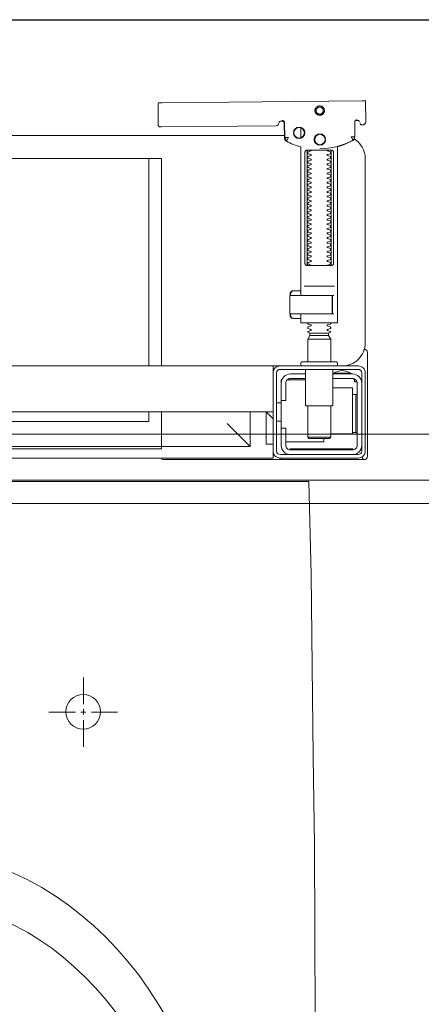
# Model space of a CAD drawing. Header units: millimetres. Extents: x 23192 to 177760, y -399809 to -79279.
# Tile 511 of 656: x 73071 to 73088, y -197926 to -197884. Entities that reach past the tile are written whole.
import ezdxf

# ---------------------------------------------------------------- set-up
doc = ezdxf.new("R2010")
doc.units = ezdxf.units.MM
doc.layers.get('0').update_dxf_attribs({"lineweight": 0})
for name, color, linetype, lineweight in [('!! 0_ Istn-sciany', 3, 'Continuous', 30), ('!! 2 ZABUDOWA GK-MDF', 54, 'Continuous', 13), ('!! 2_wypos-sanitarne', 240, 'Continuous', 9)]:
    doc.layers.add(name, color=color, linetype=linetype, lineweight=lineweight)
doc.layers.add('!!_@ wypos sanit nd', color=7, linetype='Continuous', lineweight=0, plot=False)
doc.layers.add('Powierzchnia', color=140, linetype='Continuous', lineweight=5, plot=False)

# ---------------------------------------------------------------- blocks, each defined once
blk = doc.blocks.new('A$Cff2eaf8b')
for points in [[(0.16424, 0.07378), (0.16327, 0.07377), (0.16304, 0.07374), (0.16282, 0.07366), (0.16262, 0.07353), (0.16265, 0.07357), (0.16258, 0.07337), (0.16257, 0.07317, -0.157432), (0.16238, 0.07258), (0.1621, 0.07218, -0.241147), (0.16129, 0.07175), (0.1115, 0.07128), (0.11133, 0.07127), (0.11119, 0.07127), (0.11107, 0.07127), (0.11094, 0.07128), (0.11078, 0.0713), (0.11062, 0.07135), (0.11047, 0.07143), (0.11033, 0.07153), (0.11022, 0.07165), (0.11012, 0.07179), (0.11005, 0.07194), (0.11001, 0.0721), (0.10999, 0.07227), (0.10995, 0.08127), (0.11022, 0.08166)], [(0.19647, 0.0744), (0.19626, 0.07438), (0.19604, 0.0743), (0.19585, 0.07417), (0.19566, 0.07396, 0.132231), (0.19551, 0.07346), (0.19546, 0.06691)], [(0.19768, 0.0731, 0.415336), (0.19869, 0.07211)], [(0.19885, 0.07212), (0.19898, 0.07212), (0.19912, 0.07213), (0.19927, 0.07216), (0.1994, 0.07222), (0.19953, 0.07229), (0.19965, 0.07238), (0.19975, 0.07248), (0.20007, 0.07294, 0.158481), (0.20025, 0.07353)], [(0.18031, 0.06175, 0.125713), (0.19466, 0.06556, 0.121439), (0.19519, 0.06605, -0.262119), (0.2, 0.0575), (0.2, -0.0225, -0.414214), (0.19, -0.0325), (0.18751, -0.0325, 0.405519), (0.188, -0.032), (0.188, -0.0313, 0.414214), (0.1875, -0.0308), (0.1725, -0.0308, 0.414214), (0.172, -0.0313), (0.172, -0.032, 0.405519), (0.17249, -0.0325, 0.001664), (0.15993, -0.0325)], [(0.172, -0.00986), (0.172, -0.01366, 0.414214), (0.1722, -0.01386), (0.18462, -0.01386), (0.1878, -0.01386, 0.414214), (0.188, -0.01366), (0.188, 0.06267), (0.18885, 0.06292), (0.18969, 0.06319), (0.19052, 0.0635), (0.19134, 0.06382), (0.19215, 0.06417), (0.19295, 0.06454), (0.19374, 0.06494), (0.19456, 0.06538), (0.19464, 0.06544), (0.19473, 0.0655), (0.19481, 0.06557), (0.19488, 0.06564), (0.19495, 0.06572), (0.19502, 0.06581)], [(0.17647, 0.01114, 0.182836), (0.17636, 0.01123), (0.17515, 0.01163, 0.050055), (0.175, 0.0119), (0.175, 0.01218, 0.050055), (0.17515, 0.01244), (0.17636, 0.01285, 0.719897), (0.17636, 0.01323), (0.17515, 0.01363, 0.050055), (0.175, 0.0139), (0.175, 0.01418, 0.050055), (0.17515, 0.01444), (0.17636, 0.01485, 0.719897), (0.17636, 0.01523), (0.17515, 0.01563, 0.050055), (0.175, 0.0159), (0.175, 0.01618, 0.050055), (0.17515, 0.01644), (0.17636, 0.01685, 0.719897), (0.17636, 0.01723), (0.17515, 0.01763, 0.050055), (0.175, 0.0179), (0.175, 0.01818, 0.050055), (0.17515, 0.01844), (0.17636, 0.01885, 0.719897), (0.17636, 0.01923), (0.17515, 0.01963, 0.050055), (0.175, 0.0199), (0.175, 0.02018, 0.050055), (0.17515, 0.02044), (0.17636, 0.02085, 0.719897), (0.17636, 0.02123), (0.17515, 0.02163, 0.050055), (0.175, 0.0219), (0.175, 0.02218, 0.050055), (0.17515, 0.02244), (0.17636, 0.02285, 0.719897), (0.17636, 0.02323), (0.17515, 0.02363, 0.050055), (0.175, 0.0239), (0.175, 0.02418, 0.050055), (0.17515, 0.02444), (0.17636, 0.02485, 0.719897), (0.17636, 0.02523), (0.17515, 0.02563, 0.050055), (0.175, 0.0259), (0.175, 0.02618, 0.050055), (0.17515, 0.02644), (0.17636, 0.02685, 0.719897), (0.17636, 0.02723), (0.17515, 0.02763, 0.050055), (0.175, 0.0279), (0.175, 0.02818, 0.050055), (0.17515, 0.02844), (0.17636, 0.02885, 0.719897), (0.17636, 0.02923), (0.17515, 0.02963, 0.050055), (0.175, 0.0299), (0.175, 0.03018, 0.050055), (0.17515, 0.03044), (0.17636, 0.03085, 0.719897), (0.17636, 0.03123), (0.17515, 0.03163, 0.050055), (0.175, 0.0319), (0.175, 0.03218, 0.050055), (0.17515, 0.03244), (0.17636, 0.03285, 0.719897), (0.17636, 0.03323), (0.17515, 0.03363, 0.050055), (0.175, 0.0339), (0.175, 0.03418, 0.050055), (0.17515, 0.03444), (0.17636, 0.03485, 0.719897), (0.17636, 0.03523), (0.17515, 0.03563, 0.050055), (0.175, 0.0359), (0.175, 0.03618, 0.050055), (0.17515, 0.03644), (0.17636, 0.03685, 0.719897), (0.17636, 0.03723), (0.17515, 0.03763, 0.050055), (0.175, 0.0379), (0.175, 0.03818, 0.050055), (0.17515, 0.03844), (0.17636, 0.03885, 0.719897), (0.17636, 0.03923), (0.17515, 0.03963, 0.050055), (0.175, 0.0399), (0.175, 0.04018, 0.050055), (0.17515, 0.04044), (0.17636, 0.04085, 0.719897), (0.17636, 0.04123), (0.17515, 0.04163, 0.050055), (0.175, 0.0419), (0.175, 0.04218, 0.050055), (0.17515, 0.04244), (0.17636, 0.04285, 0.719897), (0.17636, 0.04323), (0.17515, 0.04363, 0.050055), (0.175, 0.0439), (0.175, 0.04418, 0.050055), (0.17515, 0.04444), (0.17636, 0.04485, 0.719897), (0.17636, 0.04523), (0.17515, 0.04563, 0.050055), (0.175, 0.0459), (0.175, 0.04618, 0.050055), (0.17515, 0.04644), (0.17636, 0.04685, 0.719897), (0.17636, 0.04723), (0.17515, 0.04763, 0.050055), (0.175, 0.0479), (0.175, 0.04818, 0.050055), (0.17515, 0.04844), (0.17636, 0.04885, 0.719897), (0.17636, 0.04923), (0.17515, 0.04963, 0.050055), (0.175, 0.0499), (0.175, 0.05018, 0.050055), (0.17515, 0.05044), (0.17636, 0.05085, 0.719897), (0.17636, 0.05123), (0.17515, 0.05163, 0.050055), (0.175, 0.0519), (0.175, 0.05218, 0.050055), (0.17515, 0.05244), (0.17636, 0.05285, 0.719897), (0.17636, 0.05323), (0.17515, 0.05363, 0.050055), (0.175, 0.0539), (0.175, 0.05418, 0.050055), (0.17515, 0.05444), (0.17636, 0.05485, 0.719897), (0.17636, 0.05523), (0.17515, 0.05563, 0.050055), (0.175, 0.0559), (0.175, 0.05618, 0.050055), (0.17515, 0.05644), (0.17636, 0.05685, 0.719897), (0.17636, 0.05723), (0.17515, 0.05763, 0.050055), (0.175, 0.0579), (0.175, 0.05818, 0.050055), (0.17515, 0.05844), (0.17636, 0.05885, 0.719897), (0.17636, 0.05923), (0.17515, 0.05963, 0.050055), (0.175, 0.0599), (0.175, 0.06018, 0.050055), (0.17515, 0.06044), (0.17636, 0.06085, 0.474594), (0.17647, 0.06114)], [(0.18353, 0.06114, 0.474594), (0.18364, 0.06085), (0.18485, 0.06044, 0.050055), (0.185, 0.06018), (0.185, 0.0599, 0.050055), (0.18485, 0.05963), (0.18364, 0.05923, 0.719897), (0.18364, 0.05885), (0.18485, 0.05844, 0.050055), (0.185, 0.05818), (0.185, 0.0579, 0.050055), (0.18485, 0.05763), (0.18364, 0.05723, 0.719897), (0.18364, 0.05685), (0.18485, 0.05644, 0.050055), (0.185, 0.05618), (0.185, 0.0559, 0.050055), (0.18485, 0.05563), (0.18364, 0.05523, 0.719897), (0.18364, 0.05485), (0.18485, 0.05444, 0.050055), (0.185, 0.05418), (0.185, 0.0539, 0.050055), (0.18485, 0.05363), (0.18364, 0.05323, 0.719897), (0.18364, 0.05285), (0.18485, 0.05244, 0.050055), (0.185, 0.05218), (0.185, 0.0519, 0.050055), (0.18485, 0.05163), (0.18364, 0.05123, 0.719897), (0.18364, 0.05085), (0.18485, 0.05044, 0.050055), (0.185, 0.05018), (0.185, 0.0499, 0.050055), (0.18485, 0.04963), (0.18364, 0.04923, 0.719897), (0.18364, 0.04885), (0.18485, 0.04844, 0.050055), (0.185, 0.04818), (0.185, 0.0479, 0.050055), (0.18485, 0.04763), (0.18364, 0.04723, 0.719897), (0.18364, 0.04685), (0.18485, 0.04644, 0.050055), (0.185, 0.04618), (0.185, 0.0459, 0.050055), (0.18485, 0.04563), (0.18364, 0.04523, 0.719897), (0.18364, 0.04485), (0.18485, 0.04444, 0.050055), (0.185, 0.04418), (0.185, 0.0439, 0.050055), (0.18485, 0.04363), (0.18364, 0.04323, 0.719897), (0.18364, 0.04285), (0.18485, 0.04244, 0.050055), (0.185, 0.04218), (0.185, 0.0419, 0.050055), (0.18485, 0.04163), (0.18364, 0.04123, 0.719897), (0.18364, 0.04085), (0.18485, 0.04044, 0.050055), (0.185, 0.04018), (0.185, 0.0399, 0.050055), (0.18485, 0.03963), (0.18364, 0.03923, 0.719897), (0.18364, 0.03885), (0.18485, 0.03844, 0.050055), (0.185, 0.03818), (0.185, 0.0379, 0.050055), (0.18485, 0.03763), (0.18364, 0.03723, 0.719897), (0.18364, 0.03685), (0.18485, 0.03644, 0.050055), (0.185, 0.03618), (0.185, 0.0359, 0.050055), (0.18485, 0.03563), (0.18364, 0.03523, 0.719897), (0.18364, 0.03485), (0.18485, 0.03444, 0.050055), (0.185, 0.03418), (0.185, 0.0339, 0.050055), (0.18485, 0.03363), (0.18364, 0.03323, 0.719897), (0.18364, 0.03285), (0.18485, 0.03244, 0.050055), (0.185, 0.03218), (0.185, 0.0319, 0.050055), (0.18485, 0.03163), (0.18364, 0.03123, 0.719897), (0.18364, 0.03085), (0.18485, 0.03044, 0.050055), (0.185, 0.03018), (0.185, 0.0299, 0.050055), (0.18485, 0.02963), (0.18364, 0.02923, 0.719897), (0.18364, 0.02885), (0.18485, 0.02844, 0.050055), (0.185, 0.02818), (0.185, 0.0279, 0.050055), (0.18485, 0.02763), (0.18364, 0.02723, 0.719897), (0.18364, 0.02685), (0.18485, 0.02644, 0.050055), (0.185, 0.02618), (0.185, 0.0259, 0.050055), (0.18485, 0.02563), (0.18364, 0.02523, 0.719897), (0.18364, 0.02485), (0.18485, 0.02444, 0.050055), (0.185, 0.02418), (0.185, 0.0239, 0.050055), (0.18485, 0.02363), (0.18364, 0.02323, 0.719897), (0.18364, 0.02285), (0.18485, 0.02244, 0.050055), (0.185, 0.02218), (0.185, 0.0219, 0.050055), (0.18485, 0.02163), (0.18364, 0.02123, 0.719897), (0.18364, 0.02085), (0.18485, 0.02044, 0.050055), (0.185, 0.02018), (0.185, 0.0199, 0.050055), (0.18485, 0.01963), (0.18364, 0.01923, 0.719897), (0.18364, 0.01885), (0.18485, 0.01844, 0.050055), (0.185, 0.01818), (0.185, 0.0179, 0.050055), (0.18485, 0.01763), (0.18364, 0.01723, 0.719897), (0.18364, 0.01685), (0.18485, 0.01644, 0.050055), (0.185, 0.01618), (0.185, 0.0159, 0.050055), (0.18485, 0.01563), (0.18364, 0.01523, 0.719897), (0.18364, 0.01485), (0.18485, 0.01444, 0.050055), (0.185, 0.01418), (0.185, 0.0139, 0.050055), (0.18485, 0.01363), (0.18364, 0.01323, 0.719897), (0.18364, 0.01285), (0.18485, 0.01244, 0.050055), (0.185, 0.01218), (0.185, 0.0119, 0.050055), (0.18485, 0.01163), (0.18364, 0.01123, 0.182836), (0.18353, 0.01114)], [(0.18575, -0.00966), (0.18575, -0.00207), (0.18572, -0.00196), (0.18564, -0.00189), (0.18554, -0.00186), (0.18565, -0.00188), (0.18573, -0.00194), (0.18577, -0.00204), (0.18577, -0.00966), (0.18574, -0.00977), (0.18566, -0.00984), (0.18547, -0.00986), (0.18558, -0.00981), (0.18563, -0.00966), (0.18563, -0.00206), (0.18557, -0.00191), (0.18547, -0.00186), (0.16743, -0.00186, 0.414214), (0.16723, -0.00206), (0.16723, -0.00966, 0.414214), (0.16743, -0.00986), (0.18547, -0.00986)], [(0.18555, -0.00986, 0.414213), (0.18575, -0.00966), (0.18575, -0.00207), (0.18575, -0.00966), (0.18572, -0.00977), (0.18564, -0.00984), (0.18554, -0.00986)], [(0.175, -0.01382), (0.175, -0.01406, -0.050055), (0.17515, -0.01432), (0.17636, -0.01473, -0.719897), (0.17636, -0.01511), (0.17515, -0.01552, -0.050055), (0.175, -0.01578), (0.175, -0.01606, -0.050055), (0.17515, -0.01632), (0.17636, -0.01673, -0.719897), (0.17636, -0.01711), (0.17515, -0.01752, -0.050055), (0.175, -0.01778), (0.1759, -0.0183), (0.1759, -0.01936), (0.175, -0.02092), (0.175, -0.0308)], [(0.185, -0.01382), (0.185, -0.01406, 0.050055), (0.18485, -0.01432), (0.18364, -0.01473, 0.719897), (0.18364, -0.01511), (0.18485, -0.01552, 0.050055), (0.185, -0.01578), (0.185, -0.01606, 0.050055), (0.18485, -0.01632), (0.18364, -0.01673, 0.719897), (0.18364, -0.01711), (0.18485, -0.01752, 0.050055), (0.185, -0.01778), (0.1841, -0.0183), (0.1841, -0.01936), (0.185, -0.02092), (0.185, -0.0308)], [(0.2001, -0.02534, 0.126559), (0.19961, -0.02525)], [(0.20099, -0.02671, 0.198909), (0.20055, -0.02564, 0.091301), (0.2001, -0.02534)], [(0.174, -0.034), (0.174, -0.0493, 0.414214), (0.1745, -0.0498), (0.1855, -0.0498, 0.414214), (0.186, -0.0493), (0.186, -0.034)], [(0.16379, -0.0385), (0.1635, -0.0385), (0.1635, -0.04, -0.414214), (0.1675, -0.036), (0.174, -0.036)], [(0.174, -0.038), (0.1675, -0.038, 0.414214), (0.1655, -0.04), (0.1655, -0.0475), (0.1635, -0.0475), (0.1635, -0.067, 0.414214), (0.1675, -0.071)], [(0.1635, -0.0595), (0.1655, -0.0595), (0.1655, -0.067, 0.414214), (0.1675, -0.069), (0.1945, -0.069, 0.414214), (0.1965, -0.067), (0.1965, -0.04, 0.414214), (0.1945, -0.038), (0.186, -0.038)], [(0.19375, -0.03562, 0.119096), (0.19, -0.03454, 0.119096), (0.18625, -0.03562)], [(0.19375, -0.036), (0.19375, -0.03562), (0.18625, -0.03562), (0.18625, -0.036), (0.1945, -0.036, -0.414214), (0.1985, -0.04)], [(0.1945, -0.04497), (0.19515, -0.04496), (0.19542, -0.04496), (0.1956, -0.04496), (0.19566, -0.04496, 0.116465), (0.19589, -0.0449), (0.196, -0.04485), (0.196, -0.06155), (0.19589, -0.0615, 0.116465), (0.19566, -0.06144), (0.19542, -0.06144), (0.19515, -0.06144), (0.1945, -0.06143)], [(0.1945, -0.071, 0.414214), (0.1985, -0.067)], [(0.11124, -0.0725), (0.11142, -0.07274), (0.11165, -0.07293), (0.11192, -0.07308), (0.1122, -0.07317), (0.1125, -0.0732), (0.1623, -0.0732, 0.326231), (0.16325, -0.0725)], [(0.1987, -0.07216, 0.000114), (0.1987, -0.07216, 0.517015), (0.20003, -0.07309), (0.19993, -0.07313), (0.19983, -0.07315), (0.19971, -0.07318), (0.19958, -0.07319), (0.19948, -0.07319), (0.19903, -0.07319), (0.19841, -0.07319), (0.19771, -0.07319), (0.16427, -0.07319), (0.16392, -0.07319), (0.16356, -0.07319), (0.16323, -0.07319), (0.16293, -0.07319), (0.16269, -0.07319), (0.16249, -0.07319), (0.16236, -0.07319)], [(0.2001, -0.07306, 0.091301), (0.20055, -0.07276, 0.198909), (0.20099, -0.0717)]]:
    blk.add_lwpolyline(points, format="xyb")
for points in [[(0.19864, 0.08252), (0.11173, 0.08169)], [(0.20013, 0.08252), (0.20025, 0.07353)], [(0.16386, 0.07389), (0.16409, 0.07384), (0.16425, 0.07378), (0.1644, 0.07368), (0.16452, 0.07356), (0.16463, 0.07342), (0.16471, 0.07326), (0.16476, 0.07309), (0.16478, 0.07292), (0.16496, 0.06636), (0.16497, 0.06624), (0.16498, 0.06614), (0.165, 0.06604), (0.16503, 0.06594), (0.16507, 0.06584), (0.16511, 0.06575), (0.16516, 0.06566), (0.16521, 0.06557), (0.16527, 0.06549), (0.16534, 0.0654), (0.16542, 0.06533), (0.1655, 0.06526), (0.16558, 0.06519), (0.16567, 0.06513), (0.16576, 0.06508), (0.16651, 0.0647), (0.16726, 0.06433), (0.16803, 0.06399), (0.16881, 0.06367), (0.1696, 0.06337), (0.17039, 0.06309), (0.17119, 0.06284), (0.172, 0.0626), (0.172, -0.00186)], [(0.1651, 0.06653), (0.16492, 0.07312), (0.1649, 0.07329), (0.16485, 0.07345), (0.16478, 0.07361), (0.16467, 0.07374), (0.16455, 0.07386), (0.16441, 0.07396), (0.16425, 0.07403), (0.16409, 0.07408), (0.16391, 0.07409)], [(0.19757, 0.07355), (0.19749, 0.07368), (0.19738, 0.0738), (0.19726, 0.0739), (0.19713, 0.07399), (0.19698, 0.07405), (0.19683, 0.07408), (0.19667, 0.07409), (0.19577, 0.07408)], [(0.172, 0.07087), (0.172, 0.06656)], [(0.16493, 0.0675), (-0.16477, 0.0675)], [(0.17483, 0.06014), (0.17483, 0.01214)], [(0.18523, 0.01214), (0.18523, 0.06014)], [(-0.11847, -0.0325), (-0.11847, 0.0575), (0.11153, 0.0575), (0.11153, -0.0325)], [(0.10602, 0.0575), (0.10602, -0.0325)], [(0.16811, -0.00015), (0.16776, -0.00056), (0.16776, -0.00022), (0.16779, -0.00011), (0.16786, -0.00004), (0.16797, 0), (0.1681, 0.00001), (0.16822, 0.00001), (0.16841, 0.00003), (0.16887, 0.00014), (0.172, 0.00014)], [(0.16848, 0.00006), (0.16856, 0.00012), (0.16876, 0.00014)], [(0.18662, 0.00214), (0.17345, 0.00214)], [(0.16732, -0.0019), (0.16732, -0.00074), (0.16736, -0.00062), (0.16746, -0.00054), (0.16767, -0.00049)], [(0.16751, -0.00165), (0.16754, -0.00139), (0.16766, -0.00086)], [(0.17371, -0.00186), (0.18481, -0.00186), (0.18637, -0.00186)], [(0.16767, -0.01124), (0.16755, -0.01122), (0.16746, -0.01119), (0.16737, -0.01112), (0.16732, -0.01098), (0.16732, -0.00983)], [(0.16766, -0.01087), (0.16754, -0.01033), (0.16751, -0.01008)], [(0.172, -0.01186), (0.16887, -0.01186), (0.16841, -0.01176), (0.16831, -0.01174), (0.16819, -0.01174), (0.16806, -0.01173), (0.16794, -0.01172), (0.16783, -0.01166), (0.16776, -0.01151), (0.16776, -0.01117), (0.16811, -0.01157)], [(0.16876, -0.01186), (0.16866, -0.01186), (0.16848, -0.01178)], [(0.18558, -0.00986), (0.18637, -0.00986)], [(0.185, -0.02092), (0.175, -0.02092)], [(0.1759, -0.0183), (0.1841, -0.0183)], [(0.1841, -0.01936), (0.1759, -0.01936)], [(0.19962, -0.02522), (0.19976, -0.02523), (0.19987, -0.02526), (0.20001, -0.0253)], [(0.20099, -0.02671), (0.20099, -0.0717)], [(-0.16, -0.0355), (-0.16, -0.0325), (0.16, -0.0325), (0.16, -0.0355)], [(0.16, -0.0485), (0.16, -0.0365)], [(0.167, -0.03806), (0.16693, -0.03815), (0.16687, -0.03825), (0.16681, -0.03837), (0.16675, -0.0385)], [(0.19499, -0.03806), (0.19506, -0.03814), (0.19512, -0.03823), (0.19517, -0.03833), (0.19521, -0.03842), (0.19525, -0.03853), (0.19528, -0.03863), (0.19531, -0.03874), (0.19533, -0.03885), (0.19535, -0.03896), (0.19537, -0.03907), (0.19538, -0.03917), (0.19539, -0.03927), (0.19537, -0.03937), (0.19547, -0.0394), (0.19557, -0.0394), (0.19567, -0.0394), (0.19578, -0.0394), (0.19589, -0.0394), (0.19612, -0.0394), (0.19616, -0.0393), (0.19615, -0.03919), (0.19613, -0.03907), (0.19609, -0.03894), (0.19605, -0.03882), (0.19594, -0.03861)], [(0.1635, -0.0475), (0.1635, -0.04)], [(0.174, -0.0385), (0.16618, -0.0385)], [(0.186, -0.042), (0.1945, -0.042), (0.1945, -0.062), (0.185, -0.062)], [(0.19591, -0.04489), (0.19602, -0.04489), (0.19615, -0.04489), (0.19632, -0.04489), (0.1965, -0.04489)], [(0.1615, -0.0485), (0.1635, -0.0485)], [(0.175, -0.0498), (0.175, -0.06346), (0.1755, -0.06396), (0.1845, -0.06396), (0.185, -0.06346), (0.185, -0.0498)], [(0.16, -0.0555), (0.157, -0.0525), (0.16, -0.0525), (-0.16, -0.0525), (-0.157, -0.0525), (-0.16, -0.0555)], [(0.10602, -0.0525), (0.10602, -0.05658), (-0.11847, -0.05658)], [(0.11153, -0.0525), (0.11153, -0.0675), (0.15, -0.0675)], [(0.14, -0.0575), (0.15, -0.0675), (0.15, -0.0525)], [(0.16, -0.0665), (0.157, -0.0665), (0.157, -0.0525)], [(0.1615, -0.0565), (0.1635, -0.0565)], [(0.1655, -0.0655), (0.182, -0.0655), (0.182, -0.06396)], [(0.185, -0.06346), (0.175, -0.06346)], [(0.1965, -0.06151), (0.19632, -0.06151), (0.19615, -0.06151), (0.19602, -0.06151), (0.19591, -0.06151)], [(0.16, -0.0695), (0.16, -0.0725), (0.03305, -0.0725)], [(0.16721, -0.0685), (0.19466, -0.0685), (0.19478, -0.0685)], [(0.17, -0.069), (0.17, -0.0685)], [(0.174, -0.069), (0.174, -0.0685)]]:
    blk.add_lwpolyline(points)
for points in [[(0.18024, 0.0763), (0.18044, 0.07631), (0.18064, 0.07634), (0.18083, 0.07639), (0.18102, 0.07646), (0.1812, 0.07655), (0.18138, 0.07665), (0.18154, 0.07677), (0.18168, 0.07691), (0.18182, 0.07706), (0.18193, 0.07722), (0.18204, 0.0774), (0.18212, 0.07758), (0.18219, 0.07777), (0.18223, 0.07796), (0.18226, 0.07816), (0.18227, 0.07836), (0.18226, 0.07857), (0.18223, 0.07876), (0.18217, 0.07896), (0.18211, 0.07915), (0.18202, 0.07933), (0.18191, 0.0795), (0.18179, 0.07966), (0.18165, 0.07981), (0.1815, 0.07994), (0.18134, 0.08006), (0.18117, 0.08016), (0.18099, 0.08024), (0.1808, 0.08031), (0.1806, 0.08036), (0.1804, 0.08038), (0.1802, 0.08039), (0.18, 0.08038), (0.1798, 0.08035), (0.17961, 0.0803), (0.17942, 0.08023), (0.17924, 0.08014), (0.17907, 0.08004), (0.17891, 0.07992), (0.17876, 0.07978), (0.17863, 0.07963), (0.17851, 0.07947), (0.17841, 0.07929), (0.17832, 0.07911), (0.17826, 0.07892), (0.17821, 0.07872), (0.17818, 0.07853), (0.17817, 0.07832), (0.17819, 0.07812), (0.17822, 0.07793), (0.17827, 0.07773), (0.17834, 0.07754), (0.17842, 0.07736), (0.17853, 0.07719), (0.17865, 0.07703), (0.17879, 0.07688), (0.17894, 0.07675), (0.1791, 0.07663), (0.17927, 0.07653), (0.17946, 0.07645), (0.17965, 0.07638), (0.17984, 0.07633), (0.18004, 0.07631)], [(0.18023, 0.07679), (0.18038, 0.0768), (0.18053, 0.07682), (0.18068, 0.07686), (0.18082, 0.07691), (0.18096, 0.07698), (0.18109, 0.07706), (0.18121, 0.07715), (0.18132, 0.07725), (0.18143, 0.07737), (0.18151, 0.07749), (0.18159, 0.07762), (0.18166, 0.07776), (0.18171, 0.0779), (0.18174, 0.07805), (0.18176, 0.0782), (0.18177, 0.07835), (0.18176, 0.0785), (0.18174, 0.07866), (0.1817, 0.0788), (0.18164, 0.07895), (0.18158, 0.07908), (0.1815, 0.07921), (0.18141, 0.07933), (0.1813, 0.07944), (0.18119, 0.07955), (0.18107, 0.07964), (0.18093, 0.07971), (0.1808, 0.07978), (0.18065, 0.07983), (0.18051, 0.07986), (0.18036, 0.07988), (0.1802, 0.07989), (0.18005, 0.07988), (0.1799, 0.07986), (0.17975, 0.07982), (0.17961, 0.07976), (0.17947, 0.0797), (0.17935, 0.07962), (0.17922, 0.07953), (0.17911, 0.07942), (0.17901, 0.07931), (0.17892, 0.07919), (0.17884, 0.07906), (0.17878, 0.07892), (0.17873, 0.07877), (0.1787, 0.07863), (0.17867, 0.07848), (0.17867, 0.07832), (0.17868, 0.07817), (0.1787, 0.07802), (0.17874, 0.07787), (0.17879, 0.07773), (0.17886, 0.07759), (0.17894, 0.07746), (0.17903, 0.07734), (0.17913, 0.07723), (0.17925, 0.07713), (0.17937, 0.07704), (0.1795, 0.07696), (0.17964, 0.0769), (0.17978, 0.07685), (0.17993, 0.07682), (0.18008, 0.07679)], [(0.16587, 0.06536), (0.16582, 0.06538), (0.16577, 0.06542), (0.16573, 0.06545), (0.16568, 0.06549), (0.16563, 0.06553), (0.16558, 0.06558), (0.16553, 0.06563), (0.16548, 0.06568), (0.16544, 0.06573), (0.1654, 0.06579), (0.16536, 0.06585), (0.16532, 0.06591), (0.16529, 0.06597), (0.16526, 0.06603), (0.16523, 0.0661), (0.16521, 0.06616), (0.16519, 0.06623), (0.16517, 0.06629), (0.16515, 0.06636), (0.16514, 0.06642), (0.16514, 0.06648), (0.16513, 0.06654), (0.16513, 0.06659), (0.16518, 0.06661), (0.16643, 0.06666), (0.16648, 0.06666), (0.16654, 0.06666), (0.16659, 0.06668), (0.16664, 0.06665), (0.16661, 0.06661), (0.16658, 0.06656), (0.16655, 0.06651), (0.16652, 0.06645), (0.16594, 0.06536)], [(0.18533, 0.06114), (0.18541, 0.06113), (0.1855, 0.06112), (0.18559, 0.06111), (0.18567, 0.06108), (0.18575, 0.06105), (0.18583, 0.06101), (0.18591, 0.06096), (0.18597, 0.0609), (0.18604, 0.06084), (0.18609, 0.06076), (0.18615, 0.06068), (0.18619, 0.06058), (0.18623, 0.06048), (0.18625, 0.06037), (0.18627, 0.06025), (0.18628, 0.06014), (0.18628, 0.01214), (0.18627, 0.01202), (0.18625, 0.01191), (0.18623, 0.0118), (0.18619, 0.01169), (0.18615, 0.0116), (0.18609, 0.01151), (0.18604, 0.01144), (0.18597, 0.01137), (0.18591, 0.01131), (0.18583, 0.01126), (0.18575, 0.01122), (0.18567, 0.01119), (0.18559, 0.01117), (0.1855, 0.01115), (0.18541, 0.01114), (0.18533, 0.01114), (0.17475, 0.01114), (0.17466, 0.01114), (0.17457, 0.01115), (0.17449, 0.01117), (0.1744, 0.01119), (0.17432, 0.01122), (0.17424, 0.01126), (0.17416, 0.01131), (0.17409, 0.01137), (0.17403, 0.01144), (0.17397, 0.01151), (0.17392, 0.0116), (0.17387, 0.01169), (0.17384, 0.0118), (0.17381, 0.01191), (0.17379, 0.01202), (0.17379, 0.01214), (0.17379, 0.06014), (0.17379, 0.06025), (0.17381, 0.06037), (0.17384, 0.06048), (0.17387, 0.06058), (0.17392, 0.06068), (0.17397, 0.06076), (0.17403, 0.06084), (0.17409, 0.0609), (0.17416, 0.06096), (0.17424, 0.06101), (0.17432, 0.06105), (0.1744, 0.06108), (0.17449, 0.06111), (0.17457, 0.06112), (0.17466, 0.06113), (0.17475, 0.06114)], [(-0.11847, -0.0685), (0.11153, -0.0685), (0.11153, -0.0675), (-0.11847, -0.0675)]]:
    blk.add_lwpolyline(points, close=True)
for points in [[(0.19546, 0.0669), (0.19546, 0.0669), (0.19546, 0.0669), (0.19546, 0.06691), (0.19546, 0.06691), (0.19546, 0.06691), (0.19546, 0.06691), (0.19546, 0.06691), (0.19546, 0.06691), (0.19546, 0.06691), (0.19546, 0.06691), (0.19546, 0.06691), (0.19546, 0.06691), (0.19546, 0.06691), (0.19546, 0.06691), (0.19546, 0.06691), (0.19546, 0.06691), (0.19546, 0.06691), (0.19546, 0.06691), (0.19546, 0.06691), (0.19546, 0.0669), (0.19546, 0.0669), (0.19546, 0.0669), (0.19546, 0.0669), (0.19546, 0.0669), (0.19546, 0.0669), (0.19546, 0.0669), (0.19546, 0.0669), (0.19546, 0.0669), (0.19546, 0.0669), (0.19546, 0.0669), (0.19546, 0.0669), (0.19546, 0.0669), (0.19546, 0.0669), (0.19546, 0.0669), (0.19546, 0.0669), (0.19545, 0.0669), (0.19545, 0.06691), (0.19545, 0.06691), (0.19545, 0.06691), (0.19545, 0.06691), (0.19545, 0.06691), (0.19545, 0.06691), (0.19545, 0.06691), (0.19545, 0.06691), (0.19544, 0.06691), (0.19544, 0.06691), (0.19544, 0.0669), (0.19544, 0.0669), (0.19544, 0.0669), (0.19543, 0.0669), (0.19543, 0.0669), (0.19543, 0.0669), (0.19543, 0.0669), (0.19543, 0.0669), (0.19543, 0.0669), (0.19543, 0.0669), (0.19542, 0.0669), (0.19542, 0.0669), (0.19542, 0.0669), (0.19542, 0.0669), (0.19542, 0.0669), (0.19541, 0.0669), (0.19541, 0.0669), (0.19541, 0.0669), (0.19541, 0.0669), (0.19541, 0.0669), (0.1954, 0.0669), (0.1954, 0.0669), (0.1954, 0.0669), (0.19539, 0.0669), (0.19539, 0.0669), (0.19539, 0.0669), (0.19537, 0.06691), (0.19537, 0.06691), (0.19537, 0.06691), (0.19536, 0.06691), (0.19536, 0.06691), (0.19535, 0.06691), (0.19535, 0.06691), (0.19534, 0.06691), (0.19534, 0.06691), (0.19533, 0.06691), (0.19533, 0.06691), (0.19532, 0.06691), (0.19532, 0.06691), (0.19531, 0.06691), (0.19531, 0.06691), (0.1953, 0.06691), (0.19529, 0.06691), (0.19529, 0.06691), (0.19528, 0.06691), (0.19527, 0.06691), (0.19527, 0.06691), (0.19526, 0.06691), (0.19525, 0.06691), (0.19524, 0.06691), (0.19523, 0.06691), (0.19523, 0.06691), (0.19522, 0.06691), (0.19521, 0.06691), (0.1952, 0.06691), (0.19519, 0.06691), (0.19518, 0.06691), (0.19517, 0.06691), (0.19516, 0.06691), (0.19515, 0.06691), (0.19514, 0.06691), (0.19513, 0.06691), (0.19512, 0.06691), (0.19511, 0.06691), (0.1951, 0.06691), (0.19509, 0.06691), (0.19508, 0.06691), (0.19507, 0.06691), (0.19506, 0.06691), (0.19505, 0.06691), (0.19504, 0.06691), (0.19503, 0.06691), (0.19502, 0.06691), (0.19501, 0.06691), (0.19499, 0.06691), (0.19498, 0.06691), (0.19497, 0.06691), (0.19496, 0.06691), (0.19495, 0.06691), (0.19494, 0.06692), (0.19492, 0.06692), (0.19491, 0.06692), (0.1949, 0.06692), (0.19489, 0.06692), (0.19487, 0.06692), (0.19486, 0.06692), (0.19485, 0.06692), (0.19484, 0.06692), (0.19482, 0.06692), (0.19481, 0.06692), (0.19469, 0.06692), (0.19464, 0.06692), (0.19459, 0.06692), (0.19456, 0.06692), (0.19453, 0.06692), (0.19451, 0.06692), (0.19448, 0.06692), (0.19445, 0.06692), (0.19443, 0.06692), (0.1944, 0.06692), (0.19438, 0.06692), (0.19435, 0.06692), (0.19433, 0.06692), (0.1943, 0.06692), (0.19428, 0.06692), (0.19427, 0.06692), (0.19425, 0.06692), (0.19423, 0.06692), (0.19422, 0.06692), (0.19421, 0.06692), (0.19419, 0.06692), (0.19418, 0.06692), (0.19418, 0.06692), (0.19417, 0.06692), (0.19416, 0.06692), (0.19416, 0.06692), (0.19415, 0.06692), (0.19415, 0.06693), (0.19414, 0.06693), (0.19414, 0.06693), (0.19413, 0.06693), (0.19413, 0.06693), (0.19412, 0.06693), (0.19412, 0.06693), (0.19411, 0.06693), (0.19411, 0.06693), (0.19411, 0.06692), (0.1941, 0.06692), (0.1941, 0.06692), (0.1941, 0.06692), (0.19409, 0.06692), (0.19409, 0.06692), (0.19409, 0.06692), (0.19408, 0.06692), (0.19408, 0.06692), (0.19408, 0.06692), (0.19407, 0.06692), (0.19407, 0.06692), (0.19406, 0.06692), (0.19406, 0.06692), (0.19406, 0.06692), (0.19406, 0.06692), (0.19405, 0.06692), (0.19405, 0.06692), (0.19405, 0.06692), (0.19405, 0.06692), (0.19404, 0.06693), (0.19404, 0.06693), (0.19404, 0.06693), (0.19403, 0.06693), (0.19403, 0.06693), (0.19402, 0.06693), (0.19402, 0.06694), (0.19402, 0.06694), (0.19401, 0.06694), (0.19401, 0.06694), (0.19401, 0.06694), (0.194, 0.06694), (0.194, 0.06694), (0.194, 0.06694), (0.194, 0.06694), (0.194, 0.06694), (0.194, 0.06694), (0.19399, 0.06694), (0.19399, 0.06694), (0.19399, 0.06694), (0.19399, 0.06694), (0.19399, 0.06694), (0.19399, 0.06694), (0.19399, 0.06694), (0.19398, 0.06694), (0.19398, 0.06694), (0.19398, 0.06694), (0.19398, 0.06693), (0.19398, 0.06693), (0.19397, 0.06693), (0.19397, 0.06693), (0.19397, 0.06693), (0.19397, 0.06693), (0.19397, 0.06692), (0.19397, 0.06692), (0.19397, 0.06692), (0.19397, 0.06692), (0.19397, 0.06692), (0.19397, 0.06691), (0.19397, 0.06691), (0.19397, 0.06691), (0.19397, 0.06691), (0.19397, 0.0669), (0.19397, 0.0669), (0.19397, 0.0669), (0.19397, 0.0669), (0.19397, 0.0669), (0.19397, 0.06689), (0.19397, 0.06689), (0.19397, 0.06689), (0.19397, 0.06689), (0.19397, 0.06689), (0.19397, 0.06688), (0.19397, 0.06688), (0.19398, 0.06688), (0.19398, 0.06688), (0.19398, 0.06688), (0.19398, 0.06687), (0.19399, 0.06687), (0.19399, 0.06687), (0.19399, 0.06687), (0.194, 0.06686), (0.194, 0.06686), (0.19401, 0.06685), (0.19401, 0.06685), (0.19401, 0.06685), (0.19402, 0.06684), (0.19402, 0.06684), (0.19402, 0.06684), (0.19402, 0.06683), (0.19403, 0.06683), (0.19403, 0.06683), (0.19403, 0.06682), (0.19403, 0.06682), (0.19403, 0.06682), (0.19403, 0.06681), (0.19403, 0.06681), (0.19404, 0.06681), (0.19404, 0.06681), (0.19404, 0.0668), (0.19404, 0.0668), (0.19404, 0.0668), (0.19404, 0.06679), (0.19405, 0.06679), (0.19405, 0.06679), (0.19405, 0.06678), (0.19405, 0.06678), (0.19405, 0.06677), (0.19406, 0.06677), (0.19406, 0.06677), (0.19406, 0.06676), (0.19406, 0.06676), (0.19407, 0.06675), (0.19407, 0.06675), (0.19407, 0.06674), (0.19408, 0.06673), (0.19408, 0.06672), (0.19409, 0.06671), (0.1941, 0.0667), (0.1941, 0.06669), (0.19411, 0.06668), (0.19412, 0.06666), (0.19414, 0.06663), (0.19416, 0.06659), (0.19418, 0.06655), (0.19419, 0.06653), (0.1942, 0.06652), (0.19421, 0.0665), (0.19422, 0.06648), (0.19423, 0.06646), (0.19433, 0.06627), (0.19434, 0.06626), (0.19435, 0.06624), (0.19436, 0.06622), (0.19437, 0.06621), (0.19438, 0.06619), (0.19439, 0.06618), (0.1944, 0.06616), (0.1944, 0.06614), (0.19441, 0.06613), (0.19442, 0.06611), (0.19443, 0.0661), (0.19444, 0.06608), (0.19445, 0.06607), (0.19445, 0.06605), (0.19446, 0.06604), (0.19447, 0.06603), (0.19448, 0.06601), (0.19448, 0.066), (0.19449, 0.06598), (0.1945, 0.06597), (0.19451, 0.06596), (0.19451, 0.06595), (0.19452, 0.06593), (0.19453, 0.06592), (0.19453, 0.06591), (0.19454, 0.0659), (0.19455, 0.06588), (0.19455, 0.06587), (0.19456, 0.06586), (0.19457, 0.06585), (0.19457, 0.06584), (0.19458, 0.06583), (0.19458, 0.06582), (0.19459, 0.06581), (0.19459, 0.0658), (0.1946, 0.06579), (0.1946, 0.06578), (0.19461, 0.06577), (0.19461, 0.06576), (0.19462, 0.06575), (0.19462, 0.06574), (0.19463, 0.06573), (0.19463, 0.06572), (0.19464, 0.06572), (0.19464, 0.06571), (0.19464, 0.0657), (0.19465, 0.06569), (0.19465, 0.06569), (0.19466, 0.06568), (0.19466, 0.06567), (0.19466, 0.06567), (0.19467, 0.06566), (0.19467, 0.06566), (0.19467, 0.06565), (0.19467, 0.06565), (0.19468, 0.06564), (0.19468, 0.06564), (0.19468, 0.06564), (0.19468, 0.06563), (0.19468, 0.06563), (0.19468, 0.06563), (0.19468, 0.06563), (0.19468, 0.06563), (0.19468, 0.06562), (0.19469, 0.06562), (0.19469, 0.06562), (0.19469, 0.06562), (0.19469, 0.06562), (0.19469, 0.06562), (0.19469, 0.06562), (0.19469, 0.06561), (0.19469, 0.06561), (0.19469, 0.06561), (0.19469, 0.06561), (0.19469, 0.06561), (0.19469, 0.06561), (0.19469, 0.06561), (0.19469, 0.06561), (0.19469, 0.06561), (0.19469, 0.06561), (0.19469, 0.06561), (0.19469, 0.06561), (0.19469, 0.06561), (0.19469, 0.06561), (0.19469, 0.06561), (0.19469, 0.06561), (0.19469, 0.0656), (0.19469, 0.0656), (0.19469, 0.0656), (0.19469, 0.0656), (0.19469, 0.0656), (0.19469, 0.0656), (0.19468, 0.0656), (0.19468, 0.0656), (0.19468, 0.0656), (0.19468, 0.0656), (0.19468, 0.0656), (0.19468, 0.0656), (0.19468, 0.0656), (0.19469, 0.0656), (0.19469, 0.0656), (0.19469, 0.0656), (0.19469, 0.0656), (0.19469, 0.0656), (0.19469, 0.0656), (0.19469, 0.0656), (0.19469, 0.0656), (0.19469, 0.0656), (0.19469, 0.0656), (0.19469, 0.0656), (0.19469, 0.0656, 0.269557)], [(0.16, -0.0695), (0.16, -0.0355, -0.414214), (0.163, -0.0325), (0.197, -0.0325, -0.414214), (0.2, -0.0355), (0.2, -0.0695, -0.414214), (0.197, -0.0725), (0.163, -0.0725, -0.414214)], [(0.1985, -0.0355), (0.1985, -0.0695, -0.414214), (0.197, -0.071), (0.163, -0.071, -0.414214), (0.1615, -0.0695), (0.1615, -0.0355, -0.414214), (0.163, -0.034), (0.197, -0.034, -0.414214)]]:
    blk.add_lwpolyline(points, format="xyb", close=True)
for centre, radius in [((0.17128, 0.06872), 0.00247), ((0.17128, 0.06871), 0.00227), ((0.18031, 0.0658), 0.00247), ((0.18031, 0.0658), 0.00227)]:
    blk.add_circle(centre, radius)
for centre, major_axis, ratio, start_param, end_param in [((0.11145, 0.08128), (-0.0015, -0.00001), 0.008666, 6.276938, 6.283143), ((0.11172, 0.08167), (0.0015, 0.00001), 0.008666, 1.564549, 3.135353), ((0.19863, 0.08251), (0.0015, 0.00001), 0.008666, 0.000034, 1.564556), ((0.16326, 0.07477), (0.00001, -0.001), 0.006244, 0, 0.008667), ((0.19846, 0.074), (-0.000892, -0.000453), 0.001081, 6.273741, 6.283185), ((0.19868, 0.07311), (-0.001, -0.00001), 0.00236, 6.276941, 6.283185), ((0.19875, 0.07351), (0.0015, 0.00002), 0.011557, 6.27692, 6.283202), ((0.19849, 0.07212), (0.000501, 0.000005), 0.008666, 5.12776, 5.491123), ((0.19868, 0.07311), (0.000013, -0.001), 0.403131, 6.273715, 6.283185), ((0.19883, 0.07312), (0.000018, -0.001), 0.702652, 6.271005, 6.283185), ((0.17484, 0.06014), (0, 0.001), 0.006244, 0, 1.570796), ((0.18031, 0.06225), (0.000005, -0.0005), 0.006244, 0, 0.008667), ((0.18524, 0.06014), (0, -0.001), 0.006244, 3.141593, 4.712389), ((0.17484, 0.01214), (0, -0.001), 0.006244, 4.712389, 6.283185), ((0.18524, 0.01214), (0, -0.001), 0.006244, 4.712389, 6.283185), ((0.16768, -0.00069), (-0.000013, 0.0002), 0.199357, 6.276703, 6.276744), ((0.16768, -0.01104), (-0.000013, -0.0002), 0.199357, 0.006339, 0.00638)]:
    blk.add_ellipse(centre, major_axis=major_axis, ratio=ratio, start_param=start_param, end_param=end_param)
blk = doc.blocks.new('A$C6ce7c513')
at = {"lineweight": 0}
for points in [[(0.17819, -0.23404), (0.17794, -0.15833), (0.17745, -0.11986), (0.17695, -0.08064), (0.17646, -0.04094), (0.17548, -0.00049)], [(-0.17548, -0.00049), (0.17547, -0.00049)], [(0.07756, -0.08557), (0.07756, -0.09717)], [(0.06252, -0.10062), (0.07411, -0.10062)], [(0.07633, -0.10062), (0.07855, -0.10062)], [(0.07756, -0.09939), (0.07756, -0.1016)], [(0.08101, -0.10062), (0.09236, -0.10062)], [(0.07756, -0.10408), (0.07756, -0.11567)]]:
    blk.add_lwpolyline(points, dxfattribs=at)
blk.add_circle((0.07744, -0.1005), 0.00752, dxfattribs=at)
for centre, major_axis, ratio in [((0, -0.32554), (0, -0.16499), 0.830338), ((0, -0.32974), (0, -0.14798), 0.83084)]:
    blk.add_ellipse(centre, major_axis=major_axis, ratio=ratio, start_param=0, end_param=6.283185, dxfattribs=at)

msp = doc.modelspace()

# ---------------------------------------------------------------- linework, layer by layer
at = {"layer": '!! 0_ Istn-sciany'}
msp.add_lwpolyline([(73015.42327, -197883.5883), (73252.42327, -197883.5883)], dxfattribs=at)
at = {"layer": '!! 2 ZABUDOWA GK-MDF'}
for points in [[(73116.42327, -197901.5883), (73015.42327, -197901.5883)], [(73116.42327, -197903.5883), (73015.42327, -197903.5883)]]:
    msp.add_lwpolyline(points, dxfattribs=at)
at = {"layer": 'Powierzchnia'}
for points in [[(73116.42327, -198054.5883), (73015.42327, -198054.5883), (73015.42327, -197903.5883), (73116.42327, -197903.5883)], [(73115.42327, -198053.5883), (73016.42327, -198053.5883), (73016.42327, -197904.5883), (73115.42327, -197904.5883)]]:
    msp.add_lwpolyline(points, close=True, dxfattribs=at)

# ---------------------------------------------------------------- block references
at = {"layer": '!! 2_wypos-sanitarne', "xscale": 100, "yscale": 100, "zscale": 100}
msp.add_blockref('A$C6ce7c513', (73065.92327, -197903.5883), dxfattribs=at)
at = {"layer": '!!_@ wypos sanit nd', "xscale": 100, "yscale": 100, "zscale": 100}
msp.add_blockref('A$Cff2eaf8b', (73065.92327, -197895.3703), dxfattribs=at)

doc.saveas('drawing.dxf')
